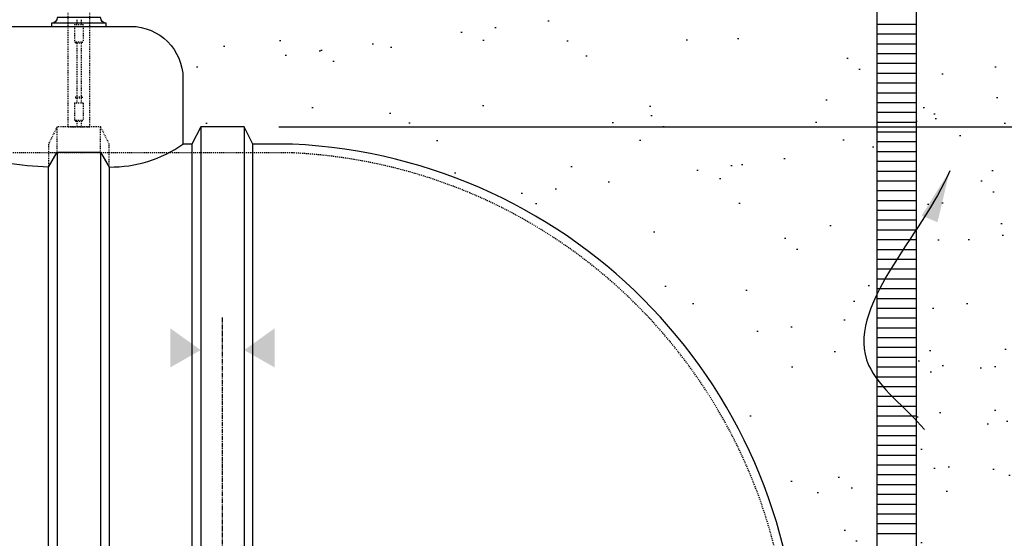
# Model space of a CAD drawing. Extents: x -169 to 7270, y -140 to 2984.
# Tile 634 of 656: x 6883 to 6996, y 870 to 930. Entities that reach past the tile are written whole.
import ezdxf

# ---------------------------------------------------------------- set-up
doc = ezdxf.new("R2010")
doc.units = 0
doc.header["$MEASUREMENT"] = 0
doc.header["$PDSIZE"] = 1
for name, pattern in [('CENTER1', [0.6625, 0.5, -0.075, 0.0125, -0.075]), ('HIDDEN3', [0.1875, 0.125, -0.0625]), ('HIDDEN5', [0.05, 0.025, -0.025])]:
    doc.linetypes.add(name, pattern=pattern)
doc.layers.get('DEFPOINTS').update_dxf_attribs({"linetype": 'CONTINUOUS'})
for name, color, linetype in [('CENTERLINE', 3, 'CENTER1'), ('DIM', 3, 'CONTINUOUS'), ('PEAGRAVEL-HATCH', 3, 'CONTINUOUS'), ('PROBE', 2, 'CONTINUOUS'), ('PVC-4', 4, 'CONTINUOUS'), ('PVC-4-HATCH', 7, 'CONTINUOUS'), ('TANK-BUNG-OPENING-4', 3, 'CONTINUOUS'), ('TANK-UST', 5, 'CONTINUOUS'), ('TANK-UST-RIB', 7, 'CONTINUOUS'), ('TEXT', 3, 'CONTINUOUS')]:
    doc.layers.add(name, color=color, linetype=linetype)
doc.styles.add('SIMPLEX', font='simplex')
doc.dimstyles.new('DIM64', dxfattribs={"dimscale": 64, "dimtxt": 0.09375, "dimasz": 0.09375, "dimexe": 0.0625, "dimexo": 0.0625, "dimgap": 0.046875, "dimtad": 1, "dimdec": 4, "dimzin": 3, "dimdsep": 46, "dimlunit": 4, "dimtxsty": 'SIMPLEX', "dimcen": 0, "dimclrd": 256, "dimclre": 256, "dimclrt": 256, "dimadec": 0, "dimazin": 0, "dimtfac": 1, "dimtdec": 4, "dimtmove": 0, "dimatfit": 3, "dimfxl": 1, "dimfrac": 2, "dimtolj": 1, "dimtzin": 0, "dimarcsym": 0})

# ---------------------------------------------------------------- blocks, each defined once
blk = doc.blocks.new('*D69')
at = {"layer": 'DEFPOINTS', "color": 0, "transparency": 16777216}
for p in [(6908.69, 917.52), (7156.72, 917.52), (6963.69, 791.52)]:
    blk.add_point(p, dxfattribs=at)
at = {"layer": 'DIM', "lineweight": -2, "transparency": 16777216}
for p, q in [((6912.69, 917.52), (7160.72, 917.52)), ((7156.72, 797.52), (7156.72, 911.52)), ((6967.69, 791.52), (7160.72, 791.52))]:
    blk.add_line(p, q, dxfattribs=at)
at = {"layer": 'DIM', "transparency": 16777216}
for points in [[(7155.72, 911.52), (7157.72, 911.52), (7156.72, 917.52)], [(7155.72, 797.52), (7157.72, 797.52), (7156.72, 791.52)]]:
    blk.add_solid(points, dxfattribs=at)
at = {"layer": 'DIM', "transparency": 16777216, "insert": (7149.15, 854.52), "char_height": 6, "attachment_point": 5, "rotation": 90, "style": 'SIMPLEX'}
blk.add_mtext('\\A1;10\'-6" O.D. (F.V.)', dxfattribs=at)
blk = doc.blocks.new('*D71')
at = {"layer": 'DEFPOINTS', "color": 0, "transparency": 16777216}
for p in [(7144.07, 984.01), (7156.72, 984.01), (6908.69, 917.52)]:
    blk.add_point(p, dxfattribs=at)
at = {"layer": 'DIM', "lineweight": -2, "transparency": 16777216}
for p, q in [((7148.07, 984.01), (7160.72, 984.01)), ((7156.72, 923.52), (7156.72, 978.01)), ((6912.69, 917.52), (7160.72, 917.52))]:
    blk.add_line(p, q, dxfattribs=at)
at = {"layer": 'DIM', "transparency": 16777216}
for points in [[(7155.72, 978.01), (7157.72, 978.01), (7156.72, 984.01)], [(7155.72, 923.52), (7157.72, 923.52), (7156.72, 917.52)]]:
    blk.add_solid(points, dxfattribs=at)
at = {"layer": 'DIM', "transparency": 16777216, "insert": (7150.15, 950.77), "char_height": 6, "attachment_point": 5, "rotation": 90, "style": 'SIMPLEX'}
blk.add_mtext('\\A1;44" MIN.', dxfattribs=at)
blk = doc.blocks.new('*D74')
at = {"layer": 'DEFPOINTS', "color": 0, "transparency": 16777216}
for p in [(6391.69, 978.01), (7015.7, 978.3), (6391.69, 700.52)]:
    blk.add_point(p, dxfattribs=at)
at = {"layer": 'DIM', "lineweight": -2, "transparency": 16777216}
for p, q in [((7015.7, 974.3), (7015.7, 696.52)), ((6391.69, 974.01), (6391.69, 696.52)), ((7009.7, 700.52), (6397.69, 700.52))]:
    blk.add_line(p, q, dxfattribs=at)
at = {"layer": 'DIM', "transparency": 16777216}
for points in [[(6397.69, 701.52), (6397.69, 699.52), (6391.69, 700.52)], [(7009.7, 701.52), (7009.7, 699.52), (7015.7, 700.52)]]:
    blk.add_solid(points, dxfattribs=at)
at = {"layer": 'DIM', "transparency": 16777216, "insert": (6703.7, 708.09), "char_height": 6, "attachment_point": 5, "style": 'SIMPLEX'}
blk.add_mtext('\\A1;52\'-0" (F.V. TANK SLAB)', dxfattribs=at)
blk = doc.blocks.new('*D76')
at = {"layer": 'DEFPOINTS', "color": 0, "transparency": 16777216}
for p in [(7015.69, 978.01), (6972.44, 719.02), (7015.69, 719.02)]:
    blk.add_point(p, dxfattribs=at)
at = {"layer": 'DIM', "lineweight": -2, "transparency": 16777216}
for p, q in [((7015.69, 974.01), (7015.69, 715.02)), ((6978.44, 719.02), (7009.69, 719.02)), ((7015.69, 719.02), (7073.41, 719.02))]:
    blk.add_line(p, q, dxfattribs=at)
at = {"layer": 'DIM', "transparency": 16777216}
for points in [[(6978.44, 720.02), (6978.44, 718.02), (6972.44, 719.02)], [(7009.69, 720.02), (7009.69, 718.02), (7015.69, 719.02)]]:
    blk.add_solid(points, dxfattribs=at)
at = {"layer": 'DIM', "transparency": 16777216, "insert": (7047.55, 726.59), "char_height": 6, "attachment_point": 5, "style": 'SIMPLEX'}
blk.add_mtext('\\A1;3\'-7 1/4"', dxfattribs=at)

msp = doc.modelspace()

# ---------------------------------------------------------------- hatches: boundary and pattern name
at = {"layer": 'PEAGRAVEL-HATCH'}
h = msp.add_hatch(dxfattribs=at)
h.set_pattern_fill('AR-SAND', color=256, scale=7.5, style=0)
h.set_pattern_definition([(37.5, (6983.694, 767.535), (-0.47245, 14.4512), [0, -11.4, 0, -12.75, 0, -12.1875]), (7.5, (6983.694, 767.535), (13.2733, 21.1661), [0, -6.15, 0, -10.275, 0, -3.9375]), (327.5, (6974.469, 767.535), (23.35606, 0.04244), [0, -3.75, 0, -13.5, 0, -17.625]), (317.5, (6974.47, 767.535), (22.546, 6.5826), [0, -1.875, 0, -8.85, 0, -10.125])])
h.paths.add_polyline_path([(7132.0719, 982.01471), (7015.69428, 982.01471), (7015.69428, 978.01471), (6996.00973, 978.01471), (6996.00973, 946.07721), (6985.94428, 946.07721), (6985.94428, 770.68593), (6986.50678, 770.68593), (6986.50678, 768.71718, -0.201565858), (6983.69428, 767.53536), (6992.31553, 767.53536), (6997.91373, 769.87114), (7007.57058, 779.528), (7012.04799, 785.39639), (7015.6883, 791.52328), (7022.48439, 801.01872), (7027.20687, 808.90491), (7031.40016, 816.261), (7032.48871, 818.88898), (7035.0805, 824.14494), (7036.92052, 828.14009), (7041.40448, 835.70805), (7044.86772, 842.76425), (7047.38955, 847.60977), (7048.76517, 850.95033), (7050.47403, 855.11144), (7051.79608, 857.87883), (7053.68486, 863.7034), (7055.60751, 868.85813), (7057.16259, 873.06289), (7059.80621, 878.31885), (7061.41313, 880.94683), (7062.44984, 883.57481), (7063.32953, 885.73274), (7065.61183, 889.88196), (7068.20363, 895.13792), (7070.84726, 903.54745), (7072.97253, 909.32901), (7075.04596, 914.05937), (7076.65287, 918.26414), (7077.68959, 921.94331), (7080.85158, 926.67367)])
h.paths.add_polyline_path([(6989.06307, 867.55102), (7048.06307, 867.55102), (7048.06307, 886.55102), (6989.06307, 886.55102)], flags=24)
h = msp.add_hatch(dxfattribs=at)
h.set_pattern_fill('AR-SAND', color=256, scale=7.5, style=0)
h.set_pattern_definition([(37.5, (6891.944, 767.535), (-0.47245, 14.4512), [0, -11.4, 0, -12.75, 0, -12.1875]), (7.5, (6891.944, 767.535), (13.2733, 21.1661), [0, -6.15, 0, -10.275, 0, -3.9375]), (327.5, (6882.719, 767.535), (23.35606, 0.04244), [0, -3.75, 0, -13.5, 0, -17.625]), (317.5, (6882.72, 767.535), (22.546, 6.5826), [0, -1.875, 0, -8.85, 0, -10.125])])
h.paths.add_polyline_path([(6971.25973, 978.01471), (6899.05416, 978.01471), (6899.05416, 976.75093), (6899.03964, 973.7036), (6891.94428, 973.7036), (6891.94428, 930.05404), (6892.19428, 930.05404, 0.414213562), (6892.84348, 929.40484), (6892.84348, 929.05328), (6895.65467, 929.05328, -0.414213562), (6901.65467, 923.05328), (6901.65467, 915.52328), (6902.69428, 915.52328), (6903.69428, 917.52328), (6908.69428, 917.52328), (6909.69428, 915.52328), (6914.23029, 915.52328, -0.778247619), (6937.91339, 799.52328), (6964.06928, 799.52328), (6964.06928, 791.52328), (6906.19428, 791.52328), (6906.19428, 779.52798), (6959.80602, 779.528), (6969.46288, 769.87114), (6975.06107, 767.53536), (6992.31553, 767.53536), (6997.91373, 769.87114), (7007.57058, 779.528), (7012.04799, 785.39639), (7015.69428, 791.53333), (7015.69428, 978.01471), (6996.00973, 978.01471), (6996.00973, 946.07721), (6985.94428, 946.07721), (6985.94428, 779.68593), (6981.44428, 779.68593), (6981.44428, 946.07721), (6971.25973, 946.07721)])
h.paths.add_polyline_path([(6980.88178, 770.68593), (6986.50678, 770.68593), (6986.50678, 768.71718, -0.420204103), (6980.88178, 768.71718)])
h.paths.add_polyline_path([(6989.06307, 867.55102), (7048.06307, 867.55102), (7048.06307, 886.55102), (6989.06307, 886.55102)], flags=9)
h = msp.add_hatch(dxfattribs=at)
h.set_pattern_fill('AR-SAND', color=256, scale=7.5, style=0)
h.set_pattern_definition([(37.5, (6861.894, 915.523), (-0.4725, 14.4512), [0, -11.4, 0, -12.75, 0, -12.1875]), (7.5, (6861.894, 915.523), (13.2733, 21.166), [0, -6.15, 0, -10.275, 0, -3.9375]), (327.5, (6852.669, 915.523), (23.356, 0.0424), [0, -3.75, 0, -13.5, 0, -17.625]), (317.5, (6852.67, 915.523), (22.546, 6.5826), [0, -1.875, 0, -8.85, 0, -10.125])])
h.paths.add_polyline_path([(6877.65622, 929.05328), (6886.54508, 929.05328), (6886.54508, 929.40484, 0.414213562), (6887.19428, 930.05404), (6887.44428, 930.05404), (6887.44428, 973.7036), (6883.25795, 973.7036), (6883.25795, 971.25629), (6883.53576, 971.25629), (6883.53576, 967.4784), (6883.25795, 967.4784), (6883.25795, 934.7862, -0.414213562), (6879.25795, 930.7862), (6864.15416, 930.7862), (6864.15416, 930.38898), (6863.96853, 930.38898), (6863.96853, 930.43501), (6863.41166, 930.43501), (6863.41166, 930.38898), (6862.90101, 930.35327), (6862.90101, 929.94038), (6862.77726, 929.94038), (6862.77726, 929.0432), (6862.15851, 929.0432), (6862.15851, 923.02324, 0.414213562), (6861.90851, 922.77324), (6861.90851, 921.77324), (6862.77771, 921.77324), (6862.77773, 921.77328), (6863.01426, 921.77328), (6862.27773, 920.45804), (6862.27773, 920.05969, -0.414213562), (6862.02773, 919.80969), (6861.89428, 919.80969), (6861.89428, 915.52328), (6869.69428, 915.52328), (6870.69428, 917.52328), (6871.65622, 917.52328), (6871.65622, 923.05328, -0.414213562)])

# ---------------------------------------------------------------- linework, layer by layer
at = {"layer": 'CENTERLINE'}
msp.add_line((6906.19428, 733.52328), (6906.19428, 895.64071), dxfattribs=at)
at = {"layer": 'PROBE', "color": 1, "linetype": 'HIDDEN5'}
for p, q in [((6888.44428, 917.52328), (6888.44428, 932.43577)), ((6890.94428, 917.52328), (6890.94428, 932.43577)), ((6889.19428, 929.27327), (6890.19428, 929.27327)), ((6889.19428, 929.27327), (6889.19428, 927.27327)), ((6889.44428, 929.80639), (6889.44428, 929.27327)), ((6889.94428, 929.80639), (6889.94428, 929.27327)), ((6890.19428, 929.27327), (6890.19428, 927.27327)), ((6889.19428, 927.27327), (6890.19428, 927.27327)), ((6889.31928, 927.27327), (6889.31928, 927.14827)), ((6889.31928, 927.14827), (6890.06928, 927.14827)), ((6889.44428, 927.14827), (6889.44428, 920.95609)), ((6889.94428, 927.14827), (6889.94428, 920.95609)), ((6890.06928, 927.27327), (6890.06928, 927.14827)), ((6889.19428, 920.27328), (6890.19428, 920.27328)), ((6889.19428, 920.27328), (6889.19428, 918.27328)), ((6889.31928, 920.95609), (6889.31928, 920.83109)), ((6889.31928, 920.95609), (6890.06928, 920.95609)), ((6889.31928, 920.83109), (6890.06928, 920.83109)), ((6889.44428, 920.83109), (6889.44428, 920.27328)), ((6889.44428, 920.83109), (6889.44428, 920.27328)), ((6889.94428, 920.83109), (6889.94428, 920.27328)), ((6889.94428, 920.83109), (6889.94428, 920.27328)), ((6890.06928, 920.95609), (6890.06928, 920.83109)), ((6890.19428, 920.27328), (6890.19428, 918.27328)), ((6889.19428, 918.27328), (6890.19428, 918.27328)), ((6889.31928, 918.27328), (6889.31928, 918.14828)), ((6889.31928, 918.14828), (6890.06928, 918.14828)), ((6889.44428, 918.14828), (6889.44428, 917.52328)), ((6889.94428, 918.14828), (6889.94428, 917.52328)), ((6890.06928, 918.27328), (6890.06928, 918.14828)), ((6888.44428, 917.52328), (6890.94428, 917.52328))]:
    msp.add_line(p, q, dxfattribs=at)
at = {"layer": 'PVC-4'}
for p, q in [((6981.44428, 770.68593), (6981.44428, 973.84563)), ((6985.94428, 770.68593), (6985.94428, 973.84563))]:
    msp.add_line(p, q, dxfattribs=at)
at = {"layer": 'PVC-4-HATCH', "linetype": 'Continuous'}
for points in [[(6981.44428, 929.31093), (6985.94428, 929.31093)], [(6981.44428, 928.18593), (6985.94428, 928.18593)], [(6981.44428, 927.06093), (6985.94428, 927.06093)], [(6981.44428, 925.93593), (6985.94428, 925.93593)], [(6981.44428, 924.81093), (6985.94428, 924.81093)], [(6981.44428, 923.68593), (6985.94428, 923.68593)], [(6981.44428, 922.56093), (6985.94428, 922.56093)], [(6981.44428, 921.43593), (6985.94428, 921.43593)], [(6981.44428, 920.31093), (6985.94428, 920.31093)], [(6981.44428, 919.18593), (6985.94428, 919.18593)], [(6981.44428, 918.06093), (6985.94428, 918.06093)], [(6981.44428, 916.93593), (6985.94428, 916.93593)], [(6981.44428, 915.81093), (6985.94428, 915.81093)], [(6981.44428, 914.68593), (6985.94428, 914.68593)], [(6981.44428, 913.56093), (6985.94428, 913.56093)], [(6981.44428, 912.43593), (6985.94428, 912.43593)], [(6981.44428, 911.31093), (6985.94428, 911.31093)], [(6981.44428, 910.18593), (6985.94428, 910.18593)], [(6981.44428, 909.06093), (6985.94428, 909.06093)], [(6981.44428, 907.93593), (6985.94428, 907.93593)], [(6981.44428, 906.81093), (6985.94428, 906.81093)], [(6981.44428, 905.68593), (6985.94428, 905.68593)], [(6981.44428, 904.56093), (6985.94428, 904.56093)], [(6981.44428, 903.43593), (6985.94428, 903.43593)], [(6981.44428, 902.31093), (6985.94428, 902.31093)], [(6981.44428, 901.18593), (6985.94428, 901.18593)], [(6981.44428, 900.06093), (6985.94428, 900.06093)], [(6981.44428, 898.93593), (6985.94428, 898.93593)], [(6981.44428, 897.81093), (6985.94428, 897.81093)], [(6981.44428, 896.68593), (6985.94428, 896.68593)], [(6981.44428, 895.56093), (6985.94428, 895.56093)], [(6981.44428, 894.43593), (6985.94428, 894.43593)], [(6981.44428, 893.31093), (6985.94428, 893.31093)], [(6981.44428, 892.18593), (6985.94428, 892.18593)], [(6981.44428, 891.06093), (6985.94428, 891.06093)], [(6981.44428, 889.93593), (6985.94428, 889.93593)], [(6981.44428, 888.81093), (6985.94428, 888.81093)], [(6981.44428, 887.68593), (6985.94428, 887.68593)], [(6981.44428, 886.56093), (6985.94428, 886.56093)], [(6981.44428, 885.43593), (6985.94428, 885.43593)], [(6981.44428, 884.31093), (6985.94428, 884.31093)], [(6981.44428, 883.18593), (6985.94428, 883.18593)], [(6981.44428, 882.06093), (6985.94428, 882.06093)], [(6981.44428, 880.93593), (6985.94428, 880.93593)], [(6981.44428, 879.81093), (6985.94428, 879.81093)], [(6981.44428, 878.68593), (6985.94428, 878.68593)], [(6981.44428, 877.56093), (6985.94428, 877.56093)], [(6981.44428, 876.43593), (6985.94428, 876.43593)], [(6981.44428, 875.31093), (6985.94428, 875.31093)], [(6981.44428, 874.18593), (6985.94428, 874.18593)], [(6981.44428, 873.06093), (6985.94428, 873.06093)], [(6981.44428, 871.93593), (6985.94428, 871.93593)], [(6981.44428, 870.81093), (6985.94428, 870.81093)]]:
    msp.add_lwpolyline(points, dxfattribs=at)
at = {"layer": 'TANK-BUNG-OPENING-4', "linetype": 'Continuous'}
msp.add_line((6892.84348, 929.40484), (6886.54508, 929.40484), dxfattribs=at)
msp.add_lwpolyline([(6892.84348, 929.05404), (6892.84348, 929.40484, -0.414213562), (6892.19428, 930.05404), (6887.19428, 930.05404, -0.414213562), (6886.54508, 929.40484), (6886.54508, 929.05404)], format="xyb", dxfattribs=at)
at = {"layer": 'TANK-UST'}
msp.add_line((6902.69428, 915.52328), (6901.65467, 915.52328), dxfattribs=at)
at = {"layer": 'TANK-UST', "color": 5, "linetype": 'Continuous'}
for points in [[(6871.65622, 917.52328), (6871.65622, 923.05328, -0.414213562), (6877.65622, 929.05328), (6895.65467, 929.05328, -0.414213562), (6901.65467, 923.05328), (6901.65467, 915.52328)], [(6893.19428, 912.89828, 0.157892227), (6901.65467, 915.52328)], [(6886.19428, 912.89828, -0.088052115), (6876.69428, 914.70619)]]:
    msp.add_lwpolyline(points, format="xyb", dxfattribs=at)
at = {"layer": 'TANK-UST'}
msp.add_lwpolyline([(6909.69428, 793.52328), (6914.23029, 793.52328, 0.954330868), (6914.23029, 915.52328), (6909.69428, 915.52328)], format="xyb", dxfattribs=at)
at = {"layer": 'TANK-UST', "color": 2, "linetype": 'HIDDEN3'}
msp.add_lwpolyline([(6625.45243, 794.52328), (6684.71383, 794.52328), (6725.19677, 794.52328), (6726.69677, 795.52328), (6732.69677, 795.52328), (6734.19677, 794.52328), (6741.19677, 794.52328), (6742.69677, 795.52328), (6748.69677, 795.52328), (6750.19677, 794.52328), (6774.40268, 794.52328), (6775.90383, 795.52404), (6781.90383, 795.52404), (6783.40498, 794.52328), (6827.69428, 794.52328), (6829.19428, 795.52328), (6851.19428, 795.52328), (6852.69428, 794.52328), (6909.71383, 794.52328), (6914.20703, 794.52328, 0.9539575), (6914.20703, 914.52328), (6909.71383, 914.52328), (6684.71383, 914.52328), (6585.69448, 914.52328)], format="xyb", dxfattribs=at)
at = {"layer": 'TANK-UST', "color": 1, "linetype": 'Continuous'}
for points in [[(6903.69428, 891.87003), (6900.19428, 889.87003), (6903.69428, 891.87003), (6900.19428, 894.37003)], [(6908.69428, 891.87003), (6912.19428, 889.87003), (6908.69428, 891.87003), (6912.19428, 894.37003)]]:
    msp.add_solid(points, dxfattribs=at)
at = {"layer": 'TANK-UST-RIB', "color": 7, "linetype": 'HIDDEN5', "ltscale": 0.5}
for p, q in [((6887.19428, 914.58578), (6887.19428, 917.52328)), ((6892.19428, 914.58578), (6892.19428, 917.52328))]:
    msp.add_line(p, q, dxfattribs=at)
at = {"layer": 'TANK-UST-RIB', "color": 7}
for p, q in [((6903.69428, 917.52328), (6903.69428, 791.52328)), ((6908.69428, 917.52328), (6908.69428, 791.52328)), ((6887.19428, 914.58578), (6887.19428, 791.52328)), ((6892.19428, 914.58578), (6892.19428, 791.52328))]:
    msp.add_line(p, q, dxfattribs=at)
at = {"layer": 'TANK-UST-RIB', "color": 7, "linetype": 'HIDDEN5', "ltscale": 0.5}
msp.add_lwpolyline([(6893.19428, 912.89828), (6893.19428, 915.52328), (6892.19428, 917.52328), (6887.19428, 917.52328), (6886.19428, 915.52328), (6886.19428, 912.89828)], dxfattribs=at)
at = {"layer": 'TANK-UST-RIB', "color": 5}
for points in [[(6903.69428, 791.52328), (6908.69428, 791.52328), (6909.69428, 793.52328), (6909.69428, 915.52328), (6908.69428, 917.52328), (6903.69428, 917.52328), (6902.69428, 915.52328), (6902.69428, 793.52328)], [(6887.19428, 791.52328), (6886.19428, 793.52328), (6886.19428, 912.89828), (6887.19428, 914.58578), (6892.19428, 914.58578), (6893.19428, 912.89828), (6893.19428, 912.89828), (6893.19428, 793.52328), (6892.19428, 791.52328)]]:
    msp.add_lwpolyline(points, close=True, dxfattribs=at)

# ---------------------------------------------------------------- dimensions: what is measured, and where the dimension line sits
at = {"layer": 'DIM'}
for base, p1, p2, angle, text, picture, middle in [((7156.72379, 984.01471), (6908.69467, 917.52328), (7144.0719, 984.01471), 90, '44" MIN.', '*D71', (7150.15236, 950.769)), ((6391.69428, 700.52328), (7015.70045, 978.29596), (6391.69428, 978.01471), 180, '<> (F.V. TANK SLAB)', '*D74', (6703.69736, 708.09471)), ((7156.72379, 917.52328), (6963.69467, 791.52328), (6908.69467, 917.52328), 90, '<> O.D. (F.V.)', '*D69', (7149.15236, 854.52328))]:
    dim = msp.add_linear_dim(base=base, p1=p1, p2=p2, angle=angle, text=text, dimstyle='DIM64', dxfattribs=at)
    dim.commit()
    dim.dimension.update_dxf_attribs({"geometry": picture, "text_midpoint": middle})
dim = msp.add_linear_dim(base=(7015.69428, 719.02328), p1=(6972.44448, 719.02328), p2=(7015.69428, 978.01471), dimstyle='DIM64', dxfattribs=at)
dim.commit()
dim.dimension.update_dxf_attribs({"geometry": '*D76', "text_midpoint": (7047.55142, 726.59471)})

# ---------------------------------------------------------------- leaders
at = {"layer": 'TEXT', "path_type": 1}
msp.add_leader([(6989.77227, 912.4729), (6980.45772, 890.14981), (6986.8835, 882.76114)], dimstyle='DIM64', override={"dimgap": 0.0625, "dimtad": 0}, dxfattribs=at)

doc.saveas('drawing.dxf')
